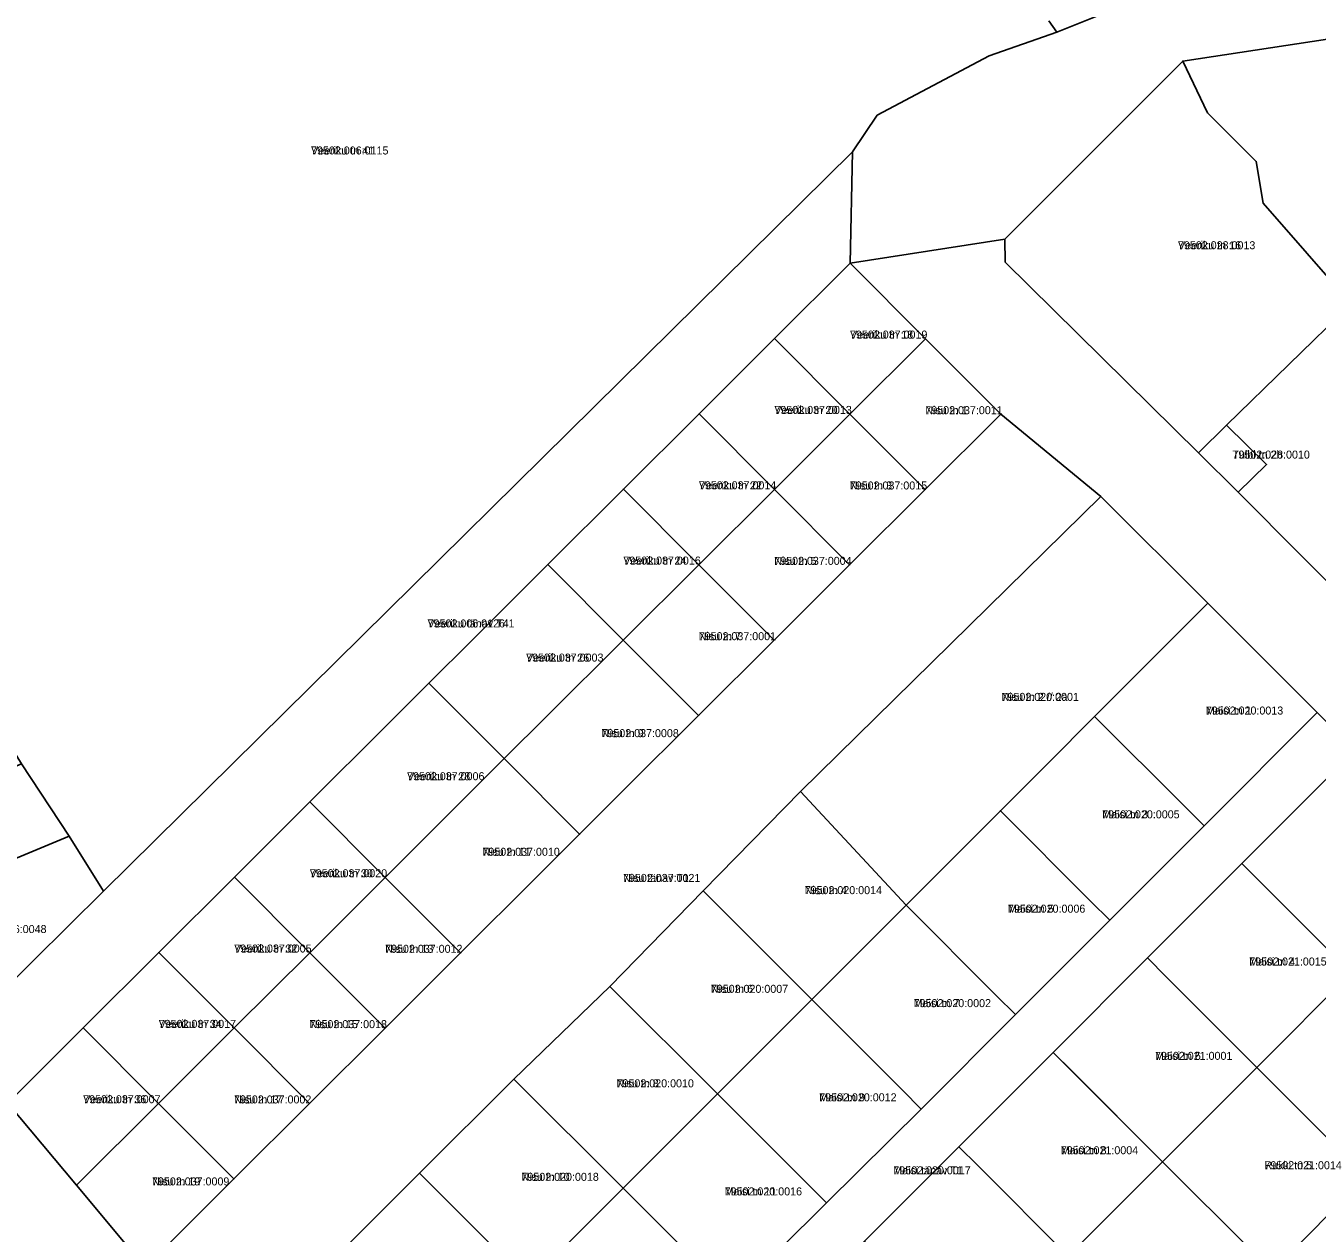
# Model space of a CAD drawing. Extents: x 643847 to 663718, y 6468443 to 6482775.
# Drawn here: x 657078.1 to 657320.2, y 6473438 to 6473664.2 of the extents above; entities that cross this region are included whole.
import ezdxf

# ---------------------------------------------------------------- set-up
doc = ezdxf.new("R2010")
doc.units = 0
for name, color, linetype in [('L_AADRESS', 7, 'Continuous'), ('PIIR', 7, 'Continuous'), ('TUNNUS', 7, 'Continuous')]:
    doc.layers.add(name, color=color, linetype=linetype)

msp = doc.modelspace()

# ---------------------------------------------------------------- linework, layer by layer
at = {"layer": 'PIIR'}
for points in [[(657349.19, 6473665.8), (657294.98, 6473657.6), (657261.61, 6473624.2), (657232.62, 6473619.73), (657233.07, 6473640.6), (657237.69, 6473647.49), (657258.67, 6473658.6), (657271.38, 6473662.99), (657287.9, 6473669.71), (657328.9, 6473677.66)], [(657269.89, 6473665.13), (657271.38, 6473662.99), (657258.67, 6473658.6), (657237.69, 6473647.49), (657233.07, 6473640.6), (657092.63, 6473502.08), (657086.2, 6473512.34), (657077.29, 6473525.89), (657069.86, 6473538), (657063.97, 6473552.43), (657055.84, 6473572.91), (657047.78, 6473593.21), (657042.05, 6473607.69), (657036.45, 6473621.72), (657031.81, 6473636.34), (657027.26, 6473650.15), (657022.96, 6473663.07), (657012.66, 6473663.14), (657012.42, 6473671.16)], [(657287.9, 6473669.71), (657271.38, 6473662.99), (657269.89, 6473665.13)], [(657074.71, 6473462.34), (657087.59, 6473446.94), (657100.47, 6473431.54), (657113.11, 6473410.38), (657133.69, 6473389.98), (657154.14, 6473369.72), (657161.36, 6473362.47), (657181.81, 6473341.93), (657202.27, 6473321.38), (657209.45, 6473314.16), (657229.61, 6473293.48), (657250.17, 6473273.07), (657267.72, 6473255.63), (657288.34, 6473234.83), (657305.32, 6473217.86), (657312.14, 6473211.06)]]:
    msp.add_lwpolyline(points, dxfattribs=at)
for points in [[(657349.19, 6473665.8), (657353.22, 6473638.09), (657326.54, 6473612.11), (657310.07, 6473630.96), (657308.76, 6473638.79), (657299.62, 6473647.92), (657294.98, 6473657.6)], [(657294.98, 6473657.6), (657299.62, 6473647.92), (657308.76, 6473638.79), (657310.07, 6473630.96), (657326.54, 6473612.11), (657303.2, 6473589.37), (657297.9, 6473584.21), (657261.7, 6473619.91), (657261.61, 6473624.2)], [(657092.63, 6473502.08), (657233.07, 6473640.6), (657232.62, 6473619.73), (657218.46, 6473605.62), (657204.3, 6473591.5), (657190.13, 6473577.39), (657175.97, 6473563.27), (657161.81, 6473549.15), (657153.66, 6473541.04), (657145.52, 6473532.92), (657131.36, 6473518.8), (657117.19, 6473504.69), (657103.03, 6473490.57), (657088.87, 6473476.45), (657074.71, 6473462.34), (657066.38, 6473476.06)], [(657329.27, 6473552.78), (657305.38, 6473576.84), (657310.68, 6473582), (657303.2, 6473589.37), (657326.54, 6473612.11), (657346.54, 6473631.58), (657377.48, 6473599.9), (657376.65, 6473599.07), (657363.84, 6473586.56), (657354.98, 6473577.9)], [(657395.7, 6473459.74), (657375.18, 6473480.24), (657368.56, 6473487.23), (657347.74, 6473507.95), (657327.22, 6473528.44), (657320.16, 6473535.5), (657299.65, 6473556.01), (657279.6, 6473576), (657260.85, 6473591.41), (657246.74, 6473605.57), (657232.62, 6473619.73), (657261.61, 6473624.2), (657261.7, 6473619.91), (657297.9, 6473584.21), (657305.38, 6473576.84), (657329.27, 6473552.78), (657404.39, 6473477.17), (657429.34, 6473452.06), (657416.29, 6473439.27)], [(657218.46, 6473605.62), (657232.62, 6473619.73), (657246.74, 6473605.57), (657232.57, 6473591.46)], [(657218.46, 6473605.62), (657232.57, 6473591.46), (657218.41, 6473577.34), (657204.3, 6473591.5)], [(657246.69, 6473577.29), (657232.57, 6473591.46), (657246.74, 6473605.57), (657260.85, 6473591.41)], [(657246.69, 6473577.29), (657260.85, 6473591.41), (657279.6, 6473576), (657223.34, 6473520.72), (657205.07, 6473502.14), (657187.58, 6473484.21), (657169.6, 6473466.84), (657151.89, 6473449.19), (657134.21, 6473431.51), (657113.11, 6473410.38), (657100.47, 6473431.54), (657117.1, 6473448.13), (657131.26, 6473462.25), (657145.43, 6473476.36), (657159.59, 6473490.48), (657173.75, 6473504.59), (657181.9, 6473512.72), (657190.04, 6473520.83), (657204.2, 6473534.94), (657218.37, 6473549.06), (657232.53, 6473563.18)], [(657204.3, 6473591.5), (657218.41, 6473577.34), (657204.25, 6473563.22), (657190.13, 6473577.39)], [(657232.53, 6473563.18), (657218.41, 6473577.34), (657232.57, 6473591.46), (657246.69, 6473577.29)], [(657297.9, 6473584.21), (657303.2, 6473589.37), (657310.68, 6473582), (657305.38, 6473576.84)], [(657190.13, 6473577.39), (657204.25, 6473563.22), (657190.09, 6473549.11), (657175.97, 6473563.27)], [(657218.37, 6473549.06), (657204.25, 6473563.22), (657218.41, 6473577.34), (657232.53, 6473563.18)], [(657223.34, 6473520.72), (657279.6, 6473576), (657299.65, 6473556.01), (657296.12, 6473552.48), (657278.45, 6473534.79), (657269.68, 6473526), (657260.78, 6473517.11), (657243.11, 6473499.42)], [(657161.81, 6473549.15), (657175.97, 6473563.27), (657190.09, 6473549.11), (657175.92, 6473534.99), (657167.78, 6473526.88), (657153.66, 6473541.04)], [(657204.2, 6473534.94), (657190.09, 6473549.11), (657204.25, 6473563.22), (657218.37, 6473549.06)], [(657298.97, 6473514.29), (657295.43, 6473517.83), (657278.45, 6473534.79), (657296.12, 6473552.48), (657299.65, 6473556.01), (657320.16, 6473535.5)], [(657190.04, 6473520.83), (657181.9, 6473512.72), (657167.78, 6473526.88), (657175.92, 6473534.99), (657190.09, 6473549.11), (657204.2, 6473534.94)], [(657145.52, 6473532.92), (657153.66, 6473541.04), (657167.78, 6473526.88), (657159.63, 6473518.76), (657145.47, 6473504.64), (657131.36, 6473518.8)], [(657298.97, 6473514.29), (657320.16, 6473535.5), (657327.22, 6473528.44), (657306.02, 6473507.22), (657288.35, 6473489.53), (657270.69, 6473471.84), (657253.01, 6473454.17), (657235.3, 6473436.45), (657217.63, 6473418.76), (657199.99, 6473401.12), (657182.33, 6473383.44), (657161.36, 6473362.47), (657154.14, 6473369.72), (657174.95, 6473390.81), (657192.7, 6473408.41), (657210.45, 6473426.02), (657228.2, 6473443.62), (657245.94, 6473461.22), (657263.61, 6473478.92), (657281.29, 6473496.6)], [(657281.29, 6473496.6), (657277.76, 6473500.14), (657260.78, 6473517.11), (657269.68, 6473526), (657278.45, 6473534.79), (657295.43, 6473517.83), (657298.97, 6473514.29)], [(657327.22, 6473528.44), (657347.74, 6473507.95), (657326.53, 6473486.72), (657306.02, 6473507.22)], [(657039.72, 6473509.64), (657077.29, 6473525.89), (657086.2, 6473512.34), (657048.7, 6473496.74)], [(657173.75, 6473504.59), (657159.59, 6473490.48), (657145.47, 6473504.64), (657159.63, 6473518.76), (657167.78, 6473526.88), (657181.9, 6473512.72)], [(657243.11, 6473499.42), (657225.43, 6473481.72), (657205.07, 6473502.14), (657223.34, 6473520.72)], [(657117.19, 6473504.69), (657131.36, 6473518.8), (657145.47, 6473504.64), (657131.31, 6473490.52)], [(657263.61, 6473478.92), (657260.08, 6473482.45), (657243.11, 6473499.42), (657260.78, 6473517.11), (657277.76, 6473500.14), (657281.29, 6473496.6)], [(657054.65, 6473487.14), (657048.7, 6473496.74), (657086.2, 6473512.34), (657092.63, 6473502.08), (657066.38, 6473476.06)], [(657306.02, 6473507.22), (657326.53, 6473486.72), (657308.86, 6473469.03), (657291.89, 6473486), (657288.35, 6473489.53)], [(657117.19, 6473504.69), (657131.31, 6473490.52), (657117.15, 6473476.41), (657103.03, 6473490.57)], [(657145.43, 6473476.36), (657131.31, 6473490.52), (657145.47, 6473504.64), (657159.59, 6473490.48)], [(657207.76, 6473464.05), (657187.58, 6473484.21), (657205.07, 6473502.14), (657225.43, 6473481.72)], [(657242.41, 6473464.76), (657225.43, 6473481.72), (657243.11, 6473499.42), (657260.08, 6473482.45), (657263.61, 6473478.92), (657245.94, 6473461.22)], [(657103.03, 6473490.57), (657117.15, 6473476.41), (657102.99, 6473462.29), (657088.87, 6473476.45)], [(657131.26, 6473462.25), (657117.15, 6473476.41), (657131.31, 6473490.52), (657145.43, 6473476.36)], [(657288.35, 6473489.53), (657291.89, 6473486), (657308.86, 6473469.03), (657291.2, 6473451.34), (657274.22, 6473468.31), (657270.69, 6473471.84)], [(657347.04, 6473466.21), (657368.56, 6473487.23), (657375.18, 6473480.24), (657353.98, 6473459.02), (657336.31, 6473441.33), (657318.63, 6473423.62), (657300.96, 6473405.95), (657283.31, 6473388.27), (657265.63, 6473370.59), (657247.96, 6473352.9), (657230.3, 6473335.2), (657209.45, 6473314.16), (657202.27, 6473321.38), (657223.33, 6473342.45), (657241, 6473360.11), (657258.69, 6473377.8), (657276.37, 6473395.48), (657294.03, 6473413.16), (657311.7, 6473430.84), (657329.37, 6473448.52)], [(657329.37, 6473448.52), (657308.86, 6473469.03), (657326.53, 6473486.72), (657347.04, 6473466.21)], [(657187.58, 6473484.21), (657207.76, 6473464.05), (657190.08, 6473446.37), (657169.6, 6473466.84)], [(657228.2, 6473443.62), (657224.73, 6473447.08), (657207.76, 6473464.05), (657225.43, 6473481.72), (657242.41, 6473464.76), (657245.94, 6473461.22)], [(657088.87, 6473476.45), (657102.99, 6473462.29), (657087.59, 6473446.94), (657074.71, 6473462.34)], [(657117.1, 6473448.13), (657102.99, 6473462.29), (657117.15, 6473476.41), (657131.26, 6473462.25)], [(657270.69, 6473471.84), (657291.2, 6473451.34), (657273.52, 6473433.66), (657256.56, 6473450.62), (657253.01, 6473454.17)], [(657311.7, 6473430.84), (657308.17, 6473434.38), (657291.2, 6473451.34), (657308.86, 6473469.03), (657329.37, 6473448.52)], [(657151.89, 6473449.19), (657169.6, 6473466.84), (657190.08, 6473446.37), (657172.41, 6473428.69)], [(657228.2, 6473443.62), (657210.45, 6473426.02), (657207.06, 6473429.4), (657190.08, 6473446.37), (657207.76, 6473464.05), (657224.73, 6473447.08)], [(657100.47, 6473431.54), (657087.59, 6473446.94), (657102.99, 6473462.29), (657117.1, 6473448.13)], [(657253.01, 6473454.17), (657256.56, 6473450.62), (657273.52, 6473433.66), (657255.85, 6473415.98), (657238.88, 6473432.94), (657235.3, 6473436.45)], [(657294.03, 6473413.16), (657290.5, 6473416.69), (657273.52, 6473433.66), (657291.2, 6473451.34), (657308.17, 6473434.38), (657311.7, 6473430.84)], [(657151.89, 6473449.19), (657172.41, 6473428.69), (657154.73, 6473411.01), (657134.21, 6473431.51)], [(657192.7, 6473408.41), (657189.38, 6473411.72), (657172.41, 6473428.69), (657190.08, 6473446.37), (657207.06, 6473429.4), (657210.45, 6473426.02)]]:
    msp.add_lwpolyline(points, close=True, dxfattribs=at)

# ---------------------------------------------------------------- texts
at = {"layer": 'L_AADRESS'}
for s, p in [('Veeriku tn 41', (657131.57, 6473640.1)), ('Veeriku tn 16', (657294.07, 6473622.34)), ('Veeriku tn 18', (657232.6, 6473605.6)), ('Veeriku tn 20', (657218.43, 6473591.48)), ('Nisu tn 1', (657246.71, 6473591.43)), ('Tulbi tn 2b', (657304.29, 6473583.11)), ('Veeriku tn 22', (657204.27, 6473577.36)), ('Nisu tn 3', (657232.55, 6473577.32)), ('Veeriku tn 24', (657190.11, 6473563.25)), ('Nisu tn 5', (657218.39, 6473563.2)), ('Veeriku tänav T41', (657153.42, 6473551.47)), ('Nisu tn 7', (657204.23, 6473549.08)), ('Veeriku tn 26', (657171.88, 6473545.07)), ('Nisu tn 2 // 2a', (657261, 6473537.71)), ('Maisi tn 1', (657299.3, 6473535.15)), ('Nisu tn 9', (657186, 6473530.91)), ('Veeriku tn 28', (657149.57, 6473522.84)), ('Maisi tn 3', (657279.88, 6473515.7)), ('Nisu tn 11', (657163.69, 6473508.68)), ('Veeriku tn 30', (657131.33, 6473504.66)), ('Nisu tänav T1', (657190.04, 6473503.78)), ('Nisu tn 4', (657224.09, 6473501.49)), ('Maisi tn 5', (657262.2, 6473498.02)), ('Veeriku tn 32', (657117.17, 6473490.55)), ('Nisu tn 13', (657145.45, 6473490.5)), ('Maisi tn 4', (657307.44, 6473488.12)), ('Nisu tn 6', (657206.5, 6473483)), ('Maisi tn 7', (657244.52, 6473480.32)), ('Veeriku tn 34', (657103.01, 6473476.43)), ('Nisu tn 15', (657131.29, 6473476.38)), ('Maisi tn 6', (657289.77, 6473470.44)), ('Nisu tn 8', (657188.83, 6473465.29)), ('Maisi tn 9', (657226.82, 6473462.67)), ('Veeriku tn 36', (657088.85, 6473462.31)), ('Nisu tn 17', (657117.12, 6473462.27)), ('Maisi tn 8', (657272.11, 6473452.75)), ('Maisi tänav T1', (657240.72, 6473448.99)), ('Rukki tn 5', (657310.28, 6473449.94)), ('Nisu tn 19', (657101.75, 6473446.91)), ('Nisu tn 10', (657171, 6473447.77)), ('Maisi tn 11', (657209.1, 6473445.04))]:
    msp.add_text(s, height=1.5, dxfattribs=at).set_placement(p)
at = {"layer": 'TUNNUS'}
for s, p in [('79502:006:0115', (657131.57, 6473640.1)), ('79502:028:0013', (657294.07, 6473622.34)), ('79502:037:0019', (657232.6, 6473605.6)), ('79502:037:0013', (657218.43, 6473591.48)), ('79502:037:0011', (657246.71, 6473591.43)), ('79502:028:0010', (657304.29, 6473583.11)), ('79502:037:0014', (657204.27, 6473577.36)), ('79502:037:0015', (657232.55, 6473577.32)), ('79502:037:0016', (657190.11, 6473563.25)), ('79502:037:0004', (657218.39, 6473563.2)), ('79502:006:0126', (657153.42, 6473551.47)), ('79502:037:0001', (657204.23, 6473549.08)), ('79502:037:0003', (657171.88, 6473545.07)), ('79502:020:0001', (657261, 6473537.71)), ('79502:020:0013', (657299.3, 6473535.15)), ('79502:037:0008', (657186, 6473530.91)), ('79502:037:0006', (657149.57, 6473522.84)), ('79502:020:0005', (657279.88, 6473515.7)), ('79502:037:0010', (657163.69, 6473508.68)), ('79502:037:0020', (657131.33, 6473504.66)), ('79502:037:0021', (657190.04, 6473503.78)), ('79502:020:0014', (657224.09, 6473501.49)), ('79502:020:0006', (657262.2, 6473498.02)), ('79502:006:0048', (657067.48, 6473494.2)), ('79502:037:0005', (657117.17, 6473490.55)), ('79502:037:0012', (657145.45, 6473490.5)), ('79502:021:0015', (657307.44, 6473488.12)), ('79502:020:0007', (657206.5, 6473483)), ('79502:020:0002', (657244.52, 6473480.32)), ('79502:037:0017', (657103.01, 6473476.43)), ('79502:037:0018', (657131.29, 6473476.38)), ('79502:021:0001', (657289.77, 6473470.44)), ('79502:020:0010', (657188.83, 6473465.29)), ('79502:020:0012', (657226.82, 6473462.67)), ('79502:037:0007', (657088.85, 6473462.31)), ('79502:037:0002', (657117.12, 6473462.27)), ('79502:021:0004', (657272.11, 6473452.75)), ('79502:020:0017', (657240.72, 6473448.99)), ('79502:021:0014', (657310.28, 6473449.94)), ('79502:037:0009', (657101.75, 6473446.91)), ('79502:020:0018', (657171, 6473447.77)), ('79502:020:0016', (657209.1, 6473445.04))]:
    msp.add_text(s, height=1.5, dxfattribs=at).set_placement(p)

doc.saveas('drawing.dxf')
